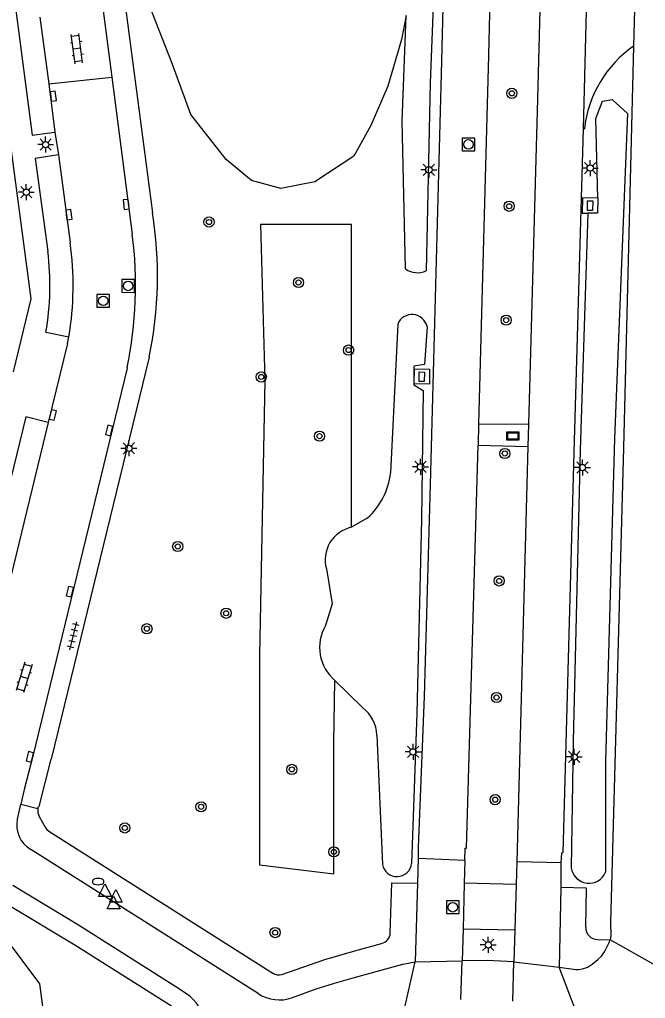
# Model space of a CAD drawing. Extents: x 125000 to 129004, y 397500 to 399008.
# Drawn here: x 127656.4 to 127705.4, y 398699.5 to 398776.1 of the extents above; entities that cross this region are included whole.
import ezdxf

# ---------------------------------------------------------------- set-up
doc = ezdxf.new("R2010")
doc.units = 0
for name, color, linetype in [('gg-knt-BGT kruinlijn', 7, 'Continuous'), ('gg-knt-bovenkant onderkant talud', 7, 'Continuous'), ('gg-knt-verharding', 7, 'Continuous'), ('gg-knt-verharding nz', 7, 'Continuous'), ('gg-kntw-greppel-droge sloot', 7, 'Continuous'), ('gt-grn-groengrens', 7, 'Continuous'), ('gt-grn-weggrens', 7, 'Continuous'), ('gt-symb-boom', 7, 'Continuous'), ('gt-symb-brandkraan', 7, 'Continuous'), ('gt-symb-klinker verharding', 7, 'Continuous'), ('gt-symb-kolk', 7, 'Continuous'), ('gt-symb-kolk center center', 7, 'Continuous'), ('gt-symb-lichtmast', 7, 'Continuous'), ('gt-symb-reclamebord', 7, 'Continuous'), ('gt-symb-rioolschacht', 7, 'Continuous'), ('gt-symb-tegel verharding', 7, 'Continuous'), ('gt-symb-waterafsluiter', 7, 'Continuous')]:
    doc.layers.add(name, color=color, linetype=linetype)

# ---------------------------------------------------------------- blocks, each defined once
blk = doc.blocks.new('gt0-LMAST')
at = {"layer": 'gt-symb-lichtmast'}
for p, q in [((-0.182, 0.173), (-0.447, 0.438)), ((-0.005, 0.246), (-0.005, 0.621)), ((0.172, 0.173), (0.437, 0.438)), ((-0.255, -0.004), (-0.63, -0.004)), ((-0.182, -0.181), (-0.447, -0.446)), ((-0.005, -0.254), (-0.005, -0.629)), ((0.437, -0.446), (0.172, -0.181)), ((0.245, -0.004), (0.62, -0.004))]:
    blk.add_line(p, q, dxfattribs=at)
blk.add_circle((-0.005, -0.004), 0.25, dxfattribs=at)
blk = doc.blocks.new('gt0-KOLK')
at = {"layer": 'gt-symb-kolk'}
blk.add_lwpolyline([(0, 0), (0.375, 0), (0.375, 0.4), (-0.375, 0.4), (-0.375, 0), (0, 0)], dxfattribs=at)
blk = doc.blocks.new('gt0-KL1')
at = {"layer": 'gt-symb-klinker verharding'}
for p, q in [((-1.15, 0.3), (1.15, 0.3)), ((-1, -0.3), (-1, 0.3)), ((-0.5, 0.3), (-0.5, 0.45)), ((0, -0.3), (0, 0.3)), ((0.5, 0.3), (0.5, 0.45)), ((1, -0.3), (1, 0.3)), ((-1.15, -0.3), (1.15, -0.3)), ((-0.5, -0.45), (-0.5, -0.3)), ((0.5, -0.45), (0.5, -0.3))]:
    blk.add_line(p, q, dxfattribs=at)
blk = doc.blocks.new('gt0-RBORD')
at = {"layer": 'gt-symb-reclamebord'}
blk.add_lwpolyline([(-0.5, 0.295), (-0.5, -0.295), (0.5, -0.295), (0.5, 0.295), (-0.5, 0.295)], dxfattribs=at)
blk.add_lwpolyline([(-0.417, -0.212), (0.417, -0.212), (0.417, 0.212), (-0.417, 0.212)], close=True, dxfattribs=at)
blk = doc.blocks.new('gt0-BOOM')
at = {"layer": 'gt-symb-boom'}
for radius in [0.4, 0.2]:
    blk.add_circle((0, 0), radius, dxfattribs=at)
blk = doc.blocks.new('gt0-KOLKCC')
at = {"layer": 'gt-symb-kolk center center'}
blk.add_lwpolyline([(-0.375, 0.2), (0.375, 0.2), (0.375, -0.2), (-0.375, -0.2)], close=True, dxfattribs=at)
blk = doc.blocks.new('gt0-RS')
at = {"layer": 'gt-symb-rioolschacht'}
blk.add_lwpolyline([(-0.5, -0.5), (0.5, -0.5), (0.5, 0.5), (-0.5, 0.5)], close=True, dxfattribs=at)
blk.add_circle((0, 0), 0.375, dxfattribs=at)
blk = doc.blocks.new('gt0-TEG1')
at = {"layer": 'gt-symb-tegel verharding'}
for p, q in [((-1.125, 0), (1.125, 0)), ((-0.9, -0.25), (-0.9, 0.25)), ((-0.45, -0.25), (-0.45, 0.25)), ((0, -0.25), (0, 0.25)), ((0.45, -0.25), (0.45, 0.25)), ((0.9, -0.25), (0.9, 0.25))]:
    blk.add_line(p, q, dxfattribs=at)
blk = doc.blocks.new('gt0-BR')
at = {"layer": 'gt-symb-brandkraan'}
for centre, radius, start, end in [((-0.244, 0), 0.206, 107.56694, 252.43307), ((0.599, -2.664), 3, 106.89205, 107.56694), ((0, -0.691), 0.938, 73.10799, 106.89205), ((-0.599, -2.664), 3, 72.43309, 73.10799), ((0.244, 0), 0.206, 287.56695, 72.43309), ((0.599, 2.664), 3, 252.43307, 253.10797), ((0, 0.691), 0.938, 253.10797, 286.89206), ((-0.599, 2.664), 3, 286.89206, 287.56695)]:
    blk.add_arc(centre, radius, start, end, dxfattribs=at)
blk = doc.blocks.new('gt0-WAFSL')
at = {"layer": 'gt-symb-waterafsluiter'}
for p, q in [((-0.5, -0.333), (0, 0.667)), ((0, 0.667), (0.5, -0.333)), ((0.5, -0.333), (-0.5, -0.333))]:
    blk.add_line(p, q, dxfattribs=at)

msp = doc.modelspace()

# ---------------------------------------------------------------- linework, layer by layer
at = {"layer": 'gg-knt-BGT kruinlijn'}
msp.add_lwpolyline([(127655.299, 398704.285), (127658.007, 398700.66), (127658.621, 398695.982), (127657.384, 398690.464), (127654.334, 398686.391)], dxfattribs=at)
at = {"layer": 'gg-knt-bovenkant onderkant talud'}
msp.add_lwpolyline([(127686.7, 398776.445), (127686.335, 398774.571), (127685.258, 398770.922), (127683.922, 398767.839), (127682.614, 398765.436), (127679.56, 398763.426), (127676.88, 398762.922), (127674.585, 398763.547), (127672.607, 398765.183), (127669.841, 398768.716), (127668.393, 398772.69), (127664.781, 398781.916), (127664.373, 398783.44)], dxfattribs=at)
at = {"layer": 'gg-knt-verharding'}
for p, q in [((127663.864, 398783.609), (127666.846, 398761.009)), ((127700.887, 398780.852), (127700.544, 398767.587)), ((127704.673, 398780.622), (127704.506, 398774.06)), ((127662.95, 398777.022), (127663.656, 398771.626)), ((127658.738, 398771.105), (127663.656, 398771.626)), ((127663.656, 398771.626), (127665.262, 398759.35)), ((127700.544, 398767.587), (127700.648, 398767.576)), ((127659.211, 398767.311), (127659.477, 398765.543)), ((127658.501, 398751.663), (127660.302, 398751.299)), ((127660.197, 398750.776), (127658.677, 398744.612)), ((127660.197, 398750.776), (127660.302, 398751.299)), ((127666.571, 398749.708), (127658.904, 398718.25)), ((127664.863, 398748.902), (127664.852, 398748.865)), ((127692.366, 398744.499), (127692.322, 398742.82)), ((127692.366, 398744.499), (127696.28, 398744.462)), ((127696.28, 398744.462), (127696.232, 398742.722)), ((127692.322, 398742.82), (127696.232, 398742.722)), ((127696.232, 398742.722), (127695.358, 398710.23)), ((127656.263, 398713.55), (127656.531, 398714.732)), ((127656.531, 398714.732), (127657.877, 398714.395)), ((127675.106, 398699.924), (127657.316, 398711.182)), ((127687.646, 398710.47), (127687.596, 398708.543)), ((127691.291, 398710.314), (127687.646, 398710.47)), ((127691.291, 398710.314), (127691.244, 398708.56)), ((127695.358, 398710.23), (127695.306, 398708.45)), ((127698.81, 398710.136), (127695.358, 398710.23)), ((127698.81, 398710.136), (127698.807, 398708.218)), ((127687.596, 398708.543), (127687.402, 398702.385)), ((127691.244, 398708.56), (127691.156, 398704.96)), ((127695.306, 398708.45), (127691.244, 398708.56)), ((127695.306, 398708.45), (127695.199, 398704.866)), ((127698.807, 398708.218), (127698.663, 398701.989)), ((127691.156, 398704.96), (127691.079, 398702.48)), ((127695.199, 398704.866), (127691.156, 398704.96)), ((127695.199, 398704.866), (127695.123, 398702.396)), ((127701.677, 398704.136), (127702.663, 398704.123)), ((127698.663, 398701.989), (127699.794, 398701.808))]:
    msp.add_line(p, q, dxfattribs=at)
for points in [[(127691.112, 398836.376), (127690.828, 398826.711), (127689.441, 398771.879), (127688.583, 398739.759), (127688.113, 398723.159), (127687.64, 398711.343), (127687.646, 398710.47)], [(127698.765, 398835.738), (127698.445, 398825.657), (127696.974, 398769.92), (127696.28, 398744.462)], [(127694.469, 398826.62), (127693.965, 398807.435), (127693.133, 398773.332), (127692.366, 398744.499)], [(127655.95, 398748.569), (127657.355, 398754.277), (127647.875, 398825.511)], [(127653.012, 398814.204), (127651.183, 398813.946), (127653.838, 398794.249), (127657.411, 398767.075), (127659.211, 398767.311)], [(127704.506, 398774.06), (127703.711, 398742.618), (127702.706, 398705.462), (127702.721, 398704.462), (127702.663, 398704.123)], [(127700.544, 398767.587), (127699.829, 398742.252), (127698.972, 398710.911), (127698.858, 398710.905), (127698.81, 398710.136)], [(127659.477, 398765.543), (127657.662, 398765.27), (127658.649, 398758.004)], [(127701.69, 398762.169), (127700.496, 398762.178), (127700.485, 398760.983), (127700.922, 398760.981)], [(127701.69, 398762.169), (127701.679, 398760.977), (127700.922, 398760.981)], [(127664.852, 398748.865), (127657.441, 398718.396), (127656.813, 398715.975), (127656.531, 398714.732)], [(127687.342, 398748.809), (127688.538, 398748.778), (127688.516, 398747.603), (127687.315, 398747.617), (127687.342, 398748.809)], [(127658.677, 398744.612), (127656.926, 398745.035), (127651.304, 398721.975), (127653.055, 398721.505)], [(127691.291, 398710.314), (127691.32, 398711.298), (127691.427, 398711.295), (127692.322, 398742.82)], [(127657.877, 398714.395), (127657.91, 398714.544), (127657.968, 398714.559), (127658.904, 398718.25)], [(127657.977, 398713.771), (127658.44, 398712.942), (127658.576, 398712.761), (127658.735, 398712.607), (127676.253, 398701.511)], [(127669.499, 398699.886), (127668.661, 398700.437), (127661.06, 398705.261), (127655.913, 398708.369)], [(127685.455, 398704.654), (127685.574, 398708.571), (127687.596, 398708.543)], [(127700.764, 398705.098), (127700.806, 398708.159), (127698.807, 398708.218)], [(127668.325, 398698.912), (127660.768, 398703.702), (127655.477, 398706.873)], [(127701.267, 398702.215), (127701.713, 398702.57), (127701.995, 398702.849), (127702.214, 398703.174), (127702.588, 398703.902), (127702.663, 398704.123)], [(127676.97, 398701.405), (127680.324, 398702.578), (127682.681, 398703.257), (127684.765, 398703.833)], [(127695.123, 398702.396), (127693.031, 398702.5), (127691.079, 398702.48)], [(127677.797, 398699.592), (127679.658, 398700.279), (127681.099, 398700.731), (127682.549, 398701.151), (127686.43, 398702.202), (127687.402, 398702.385)]]:
    msp.add_lwpolyline(points, dxfattribs=at)
for centre, radius, start, end in [((127709.719, 398766.569), 9.127, 124.83198, 173.66247), ((127635.998, 398756.106), 31.235, 348.18063, 9.03144), ((127633.432, 398755.334), 32.082, 348.43488, 7.19109), ((127637.213, 398755.332), 21.602, 350.22075, 7.10515), ((127658.916, 398714.241), 1.05, 171.59501, 206.61419), ((127658.437, 398713.099), 2.221, 168.27549, 239.67193), ((127701.682, 398705.055), 0.919, 177.33343, 269.67259), ((127684.575, 398704.693), 0.881, 282.45787, 357.45216), ((127700.034, 398703.809), 2.015, 263.16075, 307.73093), ((127676.729, 398702.251), 0.879, 237.25203, 285.92879), ((127667.933, 398697.377), 2.958, 306.08056, 58.03362), ((127676.779, 398702.41), 2.996, 236.06134, 289.8721)]:
    msp.add_arc(centre, radius, start, end, dxfattribs=at)
at = {"layer": 'gg-knt-verharding nz'}
for p, q in [((127658.034, 398776.333), (127658.738, 398771.105)), ((127658.738, 398771.105), (127659.211, 398767.311)), ((127659.477, 398765.543), (127660.394, 398758.69)), ((127658.677, 398744.612), (127653.055, 398721.505)), ((127687.402, 398702.385), (127691.079, 398702.48)), ((127690.978, 398699.443), (127691.079, 398702.48)), ((127686.617, 398698.963), (127687.402, 398702.385)), ((127695.046, 398699.322), (127695.123, 398702.396)), ((127695.123, 398702.396), (127698.663, 398701.989)), ((127699.97, 398698.566), (127698.663, 398701.989))]:
    msp.add_line(p, q, dxfattribs=at)
msp.add_arc((127636.188, 398755.295), 24.443, 350.59022, 7.98347, dxfattribs=at)
at = {"layer": 'gg-kntw-greppel-droge sloot'}
for p, q in [((127686.039, 398752.291), (127685.466, 398740.656)), ((127683.658, 398737.122), (127682.428, 398736.402)), ((127681.119, 398724.407), (127683.308, 398722.279)), ((127684.395, 398720.127), (127684.849, 398710.009))]:
    msp.add_line(p, q, dxfattribs=at)
for points in [[(127689.503, 398794.611), (127688.583, 398771.185), (127688.264, 398756.476)], [(127686.648, 398756.618), (127686.378, 398768.184), (127686.7, 398776.445)], [(127701.69, 398762.169), (127701.551, 398768.389), (127702.06, 398769.754), (127702.827, 398769.871), (127704.012, 398768.778), (127703.018, 398743.347), (127702.31, 398718.107), (127702.313, 398709.409)], [(127700.922, 398760.981), (127700.326, 398742.435), (127699.779, 398719.689), (127699.623, 398709.749)], [(127688.335, 398752.101), (127688.125, 398749.132), (127687.308, 398749), (127687.29, 398747.558), (127688.017, 398747.102), (127687.888, 398737.016), (127687.535, 398721.848), (127687.124, 398710.086)], [(127680.451, 398733.137), (127680.915, 398730.42), (127680.388, 398728.723)]]:
    msp.add_lwpolyline(points, dxfattribs=at)
for centre, radius, start, end in [((127687.577, 398757.928), 1.606, 234.65089, 295.30559), ((127687.158, 398751.846), 1.204, 12.24262, 158.29619), ((127680.061, 398741.192), 5.431, 311.47059, 354.34069), ((127682.973, 398733.841), 2.618, 102.00907, 195.60003), ((127683.329, 398727.001), 3.408, 149.64866, 229.57723), ((127681.652, 398720.092), 2.743, 0.72996, 52.86778), ((127685.981, 398710.211), 1.15, 190.12665, 353.75035), ((127701.015, 398709.954), 1.407, 188.3851, 337.2076)]:
    msp.add_arc(centre, radius, start, end, dxfattribs=at)
at = {"layer": 'gt-grn-groengrens'}
msp.add_lwpolyline([(127682.428, 398736.402), (127682.428, 398747.143), (127682.428, 398760.094), (127675.308, 398760.094), (127675.637, 398747.881), (127675.227, 398726.373), (127675.227, 398709.981), (127681.029, 398709.283), (127681.029, 398719.523), (127681.119, 398724.407)], dxfattribs=at)
at = {"layer": 'gt-grn-weggrens'}
msp.add_line((127706.195, 398702.125), (127702.663, 398704.123), dxfattribs=at)

# ---------------------------------------------------------------- block references
at = {"layer": 'gt-symb-boom'}
for p in [(127694.97, 398770.361), (127694.76, 398761.524), (127671.266, 398760.288), (127678.269, 398755.555), (127694.525, 398752.612), (127682.191, 398750.27), (127675.354, 398748.164), (127679.914, 398743.532), (127694.425, 398742.178), (127668.817, 398734.895), (127693.98, 398732.201), (127672.601, 398729.673), (127666.404, 398728.462), (127693.766, 398723.081), (127677.75, 398717.451), (127670.642, 398714.528), (127693.664, 398715.085), (127664.677, 398712.871), (127681.043, 398711.003), (127676.436, 398704.683)]:
    msp.add_blockref('gt0-BOOM', p, dxfattribs=at)
at = {"layer": 'gt-symb-brandkraan'}
msp.add_blockref('gt0-BR', (127662.585, 398708.671), dxfattribs=at)
at = {"layer": 'gt-symb-klinker verharding'}
for p, rotation in [((127660.926, 398773.857), 97.4659740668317), ((127656.8, 398724.651), -106.67729393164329)]:
    msp.add_blockref('gt0-KL1', p, dxfattribs=dict(at, rotation=rotation))
at = {"layer": 'gt-symb-kolk'}
for p, rotation in [((127658.872, 398770.114), -82.41293092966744), ((127664.981, 398761.691), 96.83367234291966), ((127660.097, 398760.841), -82.46974665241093), ((127658.841, 398745.238), -103.77214543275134), ((127663.646, 398743.922), 76.2971100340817), ((127660.574, 398731.317), 76.35276166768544), ((127657.439, 398718.396), 76.35276166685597)]:
    msp.add_blockref('gt0-KOLK', p, dxfattribs=dict(at, rotation=rotation))
at = {"layer": 'gt-symb-kolk center center'}
for p, rotation in [((127701.093, 398761.575), -91.07331275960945), ((127687.921, 398748.178), -90.5890766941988)]:
    msp.add_blockref('gt0-KOLKCC', p, dxfattribs=dict(at, rotation=rotation))
at = {"layer": 'gt-symb-lichtmast'}
for p in [(127658.485, 398766.351), (127688.484, 398764.378), (127701.11, 398764.517), (127656.972, 398762.625), (127687.828, 398741.131), (127700.496, 398741.075), (127687.241, 398718.829), (127699.864, 398718.432), (127693.133, 398703.721)]:
    msp.add_blockref('gt0-LMAST', p, dxfattribs=at)
at = {"layer": 'gt-symb-lichtmast', "rotation": -179.42706130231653}
msp.add_blockref('gt0-LMAST', (127664.987, 398742.576), dxfattribs=at)
at = {"layer": 'gt-symb-reclamebord'}
msp.add_blockref('gt0-RBORD', (127695.043, 398743.541), dxfattribs=at)
at = {"layer": 'gt-symb-rioolschacht'}
for p in [(127691.575, 398766.364), (127662.987, 398754.124), (127690.346, 398706.666)]:
    msp.add_blockref('gt0-RS', p, dxfattribs=at)
at = {"layer": 'gt-symb-rioolschacht', "rotation": 89.31248364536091}
msp.add_blockref('gt0-RS', (127664.94, 398755.291), dxfattribs=at)
at = {"layer": 'gt-symb-tegel verharding', "rotation": 76.35276166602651}
msp.add_blockref('gt0-TEG1', (127660.649, 398727.901), dxfattribs=at)
at = {"layer": 'gt-symb-waterafsluiter'}
for p in [(127663.121, 398707.828), (127663.973, 398707.393), (127663.803, 398706.865)]:
    msp.add_blockref('gt0-WAFSL', p, dxfattribs=at)

doc.saveas('drawing.dxf')
